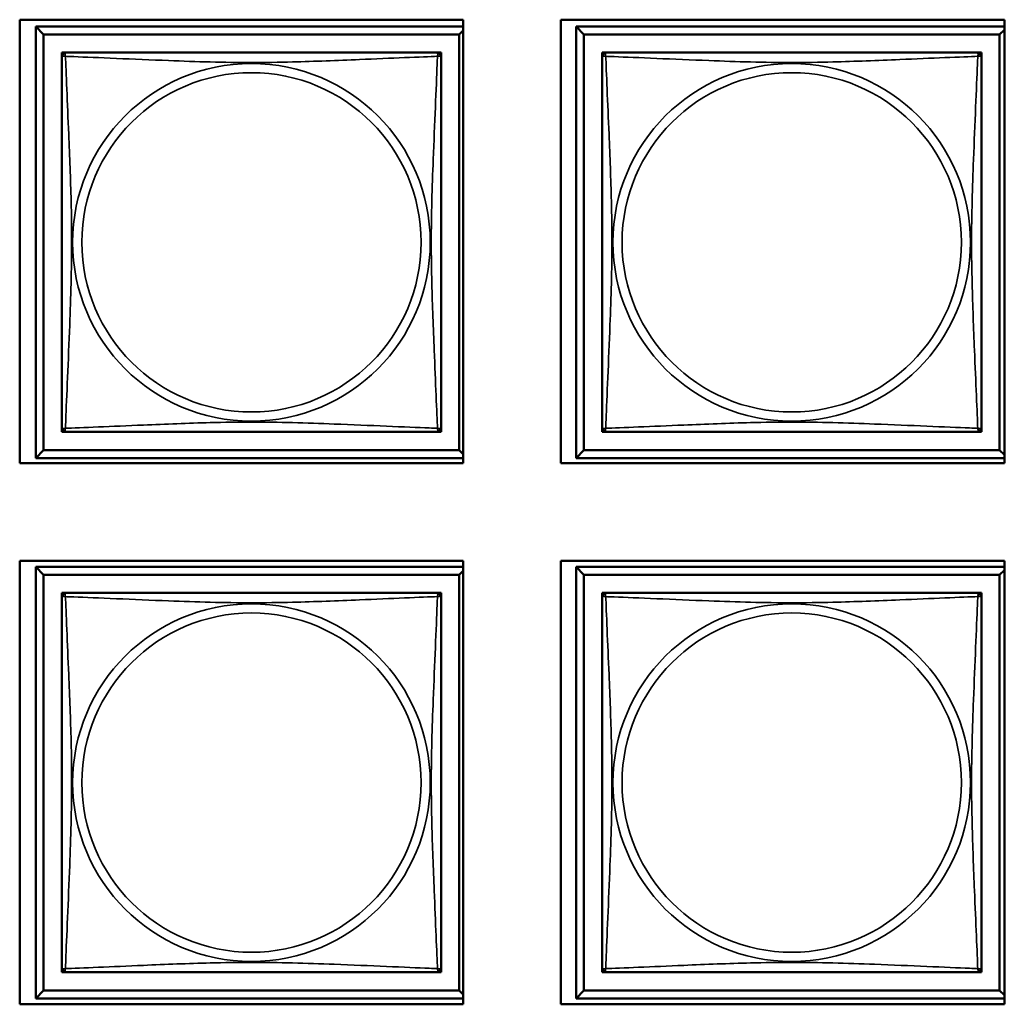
# Model space of a CAD drawing. Header units: inches. Extents: x 1.9 to 64.4, y 1.6 to 69.2.
# Tile 267 of 328: x 45.8 to 47.1, y 49.4 to 50.7. Entities that reach past the tile are written whole.
import ezdxf

# ---------------------------------------------------------------- set-up
doc = ezdxf.new("R2010")
doc.units = ezdxf.units.IN
doc.header["$MEASUREMENT"] = 0
doc.layers.add('Visible (ANSI)', color=7, linetype='Continuous', lineweight=50)
doc.layers.add('Visible Narrow (ANSI)', color=7, linetype='Continuous', lineweight=35)

msp = doc.modelspace()

# ---------------------------------------------------------------- linework, layer by layer
at = {"layer": 'Visible (ANSI)'}
for p, q in [((45.8371, 50.1057), (45.8371, 50.6581)), ((45.8371, 50.6581), (46.3896, 50.6581)), ((46.3896, 50.6581), (46.3896, 50.1057)), ((46.5111, 50.1057), (46.5111, 50.6581)), ((46.5111, 50.6581), (47.0636, 50.6581)), ((47.0636, 50.6581), (47.0636, 50.1057)), ((45.8571, 50.6495), (46.3896, 50.6495)), ((45.8669, 50.6397), (45.8571, 50.6495)), ((45.8571, 50.1121), (45.8571, 50.6495)), ((45.8669, 50.6397), (46.3847, 50.6397)), ((45.8669, 50.122), (45.8669, 50.6397)), ((46.3896, 50.6446), (46.3847, 50.6397)), ((46.3847, 50.6397), (46.3847, 50.122)), ((46.5301, 50.6495), (47.0636, 50.6495)), ((46.5399, 50.6397), (46.5301, 50.6495)), ((46.5301, 50.1121), (46.5301, 50.6495)), ((46.5399, 50.6397), (47.0577, 50.6397)), ((46.5399, 50.122), (46.5399, 50.6397)), ((47.0636, 50.6456), (47.0577, 50.6397)), ((47.0577, 50.6397), (47.0577, 50.122)), ((45.8896, 50.6113), (45.8896, 50.6171)), ((45.8896, 50.6171), (45.8954, 50.6171)), ((46.3562, 50.6171), (46.362, 50.6171)), ((46.362, 50.6171), (46.362, 50.6112)), ((46.5626, 50.6113), (46.5626, 50.6171)), ((46.5626, 50.6171), (46.5684, 50.6171)), ((47.0292, 50.6171), (47.035, 50.6171)), ((47.035, 50.6171), (47.035, 50.6112)), ((45.8896, 50.1446), (45.8896, 50.1504)), ((46.362, 50.1505), (46.362, 50.1446)), ((46.5626, 50.1446), (46.5626, 50.1504)), ((47.035, 50.1505), (47.035, 50.1446)), ((45.8955, 50.1446), (45.8896, 50.1446)), ((46.362, 50.1446), (46.3561, 50.1446)), ((46.5685, 50.1446), (46.5626, 50.1446)), ((47.035, 50.1446), (47.0291, 50.1446)), ((45.8669, 50.122), (45.8571, 50.1121)), ((46.3847, 50.122), (45.8669, 50.122)), ((46.3847, 50.122), (46.3896, 50.1171)), ((46.5399, 50.122), (46.5301, 50.1121)), ((47.0577, 50.122), (46.5399, 50.122)), ((47.0577, 50.122), (47.0636, 50.1161)), ((46.3896, 50.1057), (45.8371, 50.1057)), ((46.3896, 50.1121), (45.8571, 50.1121)), ((47.0636, 50.1057), (46.5111, 50.1057)), ((47.0636, 50.1121), (46.5301, 50.1121)), ((45.8371, 49.4317), (45.8371, 49.9841)), ((45.8371, 49.9841), (46.3896, 49.9841)), ((46.3896, 49.9841), (46.3896, 49.4317)), ((46.5111, 49.4317), (46.5111, 49.9841)), ((46.5111, 49.9841), (47.0636, 49.9841)), ((47.0636, 49.9841), (47.0636, 49.4317)), ((45.8571, 49.9765), (46.3896, 49.9765)), ((45.8669, 49.9667), (45.8571, 49.9765)), ((45.8571, 49.4391), (45.8571, 49.9765)), ((45.8669, 49.9667), (46.3847, 49.9667)), ((45.8669, 49.449), (45.8669, 49.9667)), ((46.3896, 49.9716), (46.3847, 49.9667)), ((46.3847, 49.9667), (46.3847, 49.449)), ((46.5301, 49.9765), (47.0636, 49.9765)), ((46.5399, 49.9667), (46.5301, 49.9765)), ((46.5301, 49.4391), (46.5301, 49.9765)), ((46.5399, 49.9667), (47.0577, 49.9667)), ((46.5399, 49.449), (46.5399, 49.9667)), ((47.0636, 49.9726), (47.0577, 49.9667)), ((47.0577, 49.9667), (47.0577, 49.449)), ((45.8896, 49.9383), (45.8896, 49.9441)), ((45.8896, 49.9441), (45.8954, 49.9441)), ((46.3562, 49.9441), (46.362, 49.9441)), ((46.362, 49.9441), (46.362, 49.9382)), ((46.5626, 49.9383), (46.5626, 49.9441)), ((46.5626, 49.9441), (46.5684, 49.9441)), ((47.0292, 49.9441), (47.035, 49.9441)), ((47.035, 49.9441), (47.035, 49.9382)), ((45.8896, 49.4716), (45.8896, 49.4774)), ((46.362, 49.4775), (46.362, 49.4716)), ((46.5626, 49.4716), (46.5626, 49.4774)), ((47.035, 49.4775), (47.035, 49.4716)), ((45.8955, 49.4716), (45.8896, 49.4716)), ((46.362, 49.4716), (46.3561, 49.4716)), ((46.5685, 49.4716), (46.5626, 49.4716)), ((47.035, 49.4716), (47.0291, 49.4716)), ((45.8669, 49.449), (45.8571, 49.4391)), ((46.3896, 49.4391), (45.8571, 49.4391)), ((46.3847, 49.449), (45.8669, 49.449)), ((46.3847, 49.449), (46.3896, 49.4441)), ((46.5399, 49.449), (46.5301, 49.4391)), ((47.0636, 49.4391), (46.5301, 49.4391)), ((47.0577, 49.449), (46.5399, 49.449)), ((47.0577, 49.449), (47.0636, 49.4431)), ((46.3896, 49.4317), (45.8371, 49.4317)), ((47.0636, 49.4317), (46.5111, 49.4317))]:
    msp.add_line(p, q, dxfattribs=at)
for centre, start, end in [((45.8955, 50.6112), 90, 180), ((46.3561, 50.6112), 0, 90), ((46.5685, 50.6112), 90, 180), ((47.0291, 50.6112), 0, 90), ((45.8955, 50.1505), 180, 270), ((46.3561, 50.1505), 270, 360), ((46.5685, 50.1505), 180, 270), ((47.0291, 50.1505), 270, 360), ((45.8955, 49.9382), 90, 180), ((46.3561, 49.9382), 0, 90), ((46.5685, 49.9382), 90, 180), ((47.0291, 49.9382), 0, 90), ((45.8955, 49.4775), 180, 270), ((46.3561, 49.4775), 270, 360), ((46.5685, 49.4775), 180, 270), ((47.0291, 49.4775), 270, 360)]:
    msp.add_arc(centre, 0.00591, start, end, dxfattribs=at)
for points in [[(46.3561, 50.6171), (46.3555, 50.6171), (46.3528, 50.6171), (46.3484, 50.6171), (46.3403, 50.6171), (46.3264, 50.6171), (46.3102, 50.6171), (46.2941, 50.6171), (46.2759, 50.6171), (46.2573, 50.6171), (46.2309, 50.6171), (46.2036, 50.6171), (46.1766, 50.6171), (46.1596, 50.6171), (46.1427, 50.6171), (46.1258, 50.6171), (46.092, 50.6171), (46.0581, 50.6171), (46.0244, 50.6171), (45.9824, 50.6171), (45.9385, 50.6171), (45.9129, 50.6171), (45.9028, 50.6171), (45.8964, 50.6171), (45.8955, 50.6171)], [(47.0291, 50.6171), (47.0285, 50.6171), (47.0258, 50.6171), (47.0214, 50.6171), (47.0133, 50.6171), (46.9994, 50.6171), (46.9832, 50.6171), (46.9671, 50.6171), (46.9489, 50.6171), (46.9303, 50.6171), (46.9039, 50.6171), (46.8766, 50.6171), (46.8496, 50.6171), (46.8326, 50.6171), (46.8157, 50.6171), (46.7988, 50.6171), (46.765, 50.6171), (46.7311, 50.6171), (46.6974, 50.6171), (46.6554, 50.6171), (46.6115, 50.6171), (46.5859, 50.6171), (46.5758, 50.6171), (46.5694, 50.6171), (46.5685, 50.6171)], [(45.8896, 50.6112), (45.8896, 50.6106), (45.8896, 50.6079), (45.8896, 50.6035), (45.8896, 50.5953), (45.8896, 50.5814), (45.8896, 50.5653), (45.8896, 50.5492), (45.8896, 50.5309), (45.8896, 50.5123), (45.8896, 50.486), (45.8896, 50.4587), (45.8896, 50.4316), (45.8896, 50.4147), (45.8896, 50.3978), (45.8896, 50.3808), (45.8896, 50.347), (45.8896, 50.3131), (45.8896, 50.2794), (45.8896, 50.2374), (45.8896, 50.1935), (45.8896, 50.168), (45.8896, 50.1579), (45.8896, 50.1515), (45.8896, 50.1505)], [(46.362, 50.1505), (46.362, 50.1511), (46.362, 50.1538), (46.362, 50.1582), (46.362, 50.1664), (46.362, 50.1803), (46.362, 50.1964), (46.362, 50.2125), (46.362, 50.2307), (46.362, 50.2494), (46.362, 50.2757), (46.362, 50.303), (46.362, 50.3301), (46.362, 50.347), (46.362, 50.3639), (46.362, 50.3808), (46.362, 50.4147), (46.362, 50.4485), (46.362, 50.4823), (46.362, 50.5243), (46.362, 50.5682), (46.362, 50.5937), (46.362, 50.6038), (46.362, 50.6102), (46.362, 50.6112)], [(46.5626, 50.6112), (46.5626, 50.6106), (46.5626, 50.6079), (46.5626, 50.6035), (46.5626, 50.5953), (46.5626, 50.5814), (46.5626, 50.5653), (46.5626, 50.5492), (46.5626, 50.5309), (46.5626, 50.5123), (46.5626, 50.486), (46.5626, 50.4587), (46.5626, 50.4316), (46.5626, 50.4147), (46.5626, 50.3978), (46.5626, 50.3808), (46.5626, 50.347), (46.5626, 50.3131), (46.5626, 50.2794), (46.5626, 50.2374), (46.5626, 50.1935), (46.5626, 50.168), (46.5626, 50.1579), (46.5626, 50.1515), (46.5626, 50.1505)], [(47.035, 50.1505), (47.035, 50.1511), (47.035, 50.1538), (47.035, 50.1582), (47.035, 50.1664), (47.035, 50.1803), (47.035, 50.1964), (47.035, 50.2125), (47.035, 50.2307), (47.035, 50.2494), (47.035, 50.2757), (47.035, 50.303), (47.035, 50.3301), (47.035, 50.347), (47.035, 50.3639), (47.035, 50.3808), (47.035, 50.4147), (47.035, 50.4485), (47.035, 50.4823), (47.035, 50.5243), (47.035, 50.5682), (47.035, 50.5937), (47.035, 50.6038), (47.035, 50.6102), (47.035, 50.6112)], [(45.8955, 50.1446), (45.8961, 50.1446), (45.8988, 50.1446), (45.9032, 50.1446), (45.9113, 50.1446), (45.9252, 50.1446), (45.9414, 50.1446), (45.9575, 50.1446), (45.9757, 50.1446), (45.9943, 50.1446), (46.0207, 50.1446), (46.048, 50.1446), (46.075, 50.1446), (46.092, 50.1446), (46.1089, 50.1446), (46.1258, 50.1446), (46.1596, 50.1446), (46.1935, 50.1446), (46.2272, 50.1446), (46.2692, 50.1446), (46.3131, 50.1446), (46.3387, 50.1446), (46.3488, 50.1446), (46.3552, 50.1446), (46.3561, 50.1446)], [(46.5685, 50.1446), (46.5691, 50.1446), (46.5718, 50.1446), (46.5762, 50.1446), (46.5843, 50.1446), (46.5982, 50.1446), (46.6144, 50.1446), (46.6305, 50.1446), (46.6487, 50.1446), (46.6673, 50.1446), (46.6937, 50.1446), (46.721, 50.1446), (46.748, 50.1446), (46.765, 50.1446), (46.7819, 50.1446), (46.7988, 50.1446), (46.8326, 50.1446), (46.8665, 50.1446), (46.9002, 50.1446), (46.9422, 50.1446), (46.9861, 50.1446), (47.0117, 50.1446), (47.0218, 50.1446), (47.0282, 50.1446), (47.0291, 50.1446)], [(46.3561, 49.9441), (46.3555, 49.9441), (46.3528, 49.9441), (46.3484, 49.9441), (46.3403, 49.9441), (46.3264, 49.9441), (46.3102, 49.9441), (46.2941, 49.9441), (46.2759, 49.9441), (46.2573, 49.9441), (46.2309, 49.9441), (46.2036, 49.9441), (46.1766, 49.9441), (46.1596, 49.9441), (46.1427, 49.9441), (46.1258, 49.9441), (46.092, 49.9441), (46.0581, 49.9441), (46.0244, 49.9441), (45.9824, 49.9441), (45.9385, 49.9441), (45.9129, 49.9441), (45.9028, 49.9441), (45.8964, 49.9441), (45.8955, 49.9441)], [(47.0291, 49.9441), (47.0285, 49.9441), (47.0258, 49.9441), (47.0214, 49.9441), (47.0133, 49.9441), (46.9994, 49.9441), (46.9832, 49.9441), (46.9671, 49.9441), (46.9489, 49.9441), (46.9303, 49.9441), (46.9039, 49.9441), (46.8766, 49.9441), (46.8496, 49.9441), (46.8326, 49.9441), (46.8157, 49.9441), (46.7988, 49.9441), (46.765, 49.9441), (46.7311, 49.9441), (46.6974, 49.9441), (46.6554, 49.9441), (46.6115, 49.9441), (46.5859, 49.9441), (46.5758, 49.9441), (46.5694, 49.9441), (46.5685, 49.9441)], [(45.8896, 49.9382), (45.8896, 49.9376), (45.8896, 49.9349), (45.8896, 49.9305), (45.8896, 49.9223), (45.8896, 49.9084), (45.8896, 49.8923), (45.8896, 49.8762), (45.8896, 49.8579), (45.8896, 49.8393), (45.8896, 49.813), (45.8896, 49.7857), (45.8896, 49.7586), (45.8896, 49.7417), (45.8896, 49.7248), (45.8896, 49.7078), (45.8896, 49.674), (45.8896, 49.6401), (45.8896, 49.6064), (45.8896, 49.5644), (45.8896, 49.5205), (45.8896, 49.495), (45.8896, 49.4849), (45.8896, 49.4785), (45.8896, 49.4775)], [(46.362, 49.4775), (46.362, 49.4781), (46.362, 49.4808), (46.362, 49.4852), (46.362, 49.4934), (46.362, 49.5073), (46.362, 49.5234), (46.362, 49.5395), (46.362, 49.5577), (46.362, 49.5764), (46.362, 49.6027), (46.362, 49.63), (46.362, 49.6571), (46.362, 49.674), (46.362, 49.6909), (46.362, 49.7078), (46.362, 49.7417), (46.362, 49.7755), (46.362, 49.8093), (46.362, 49.8513), (46.362, 49.8952), (46.362, 49.9207), (46.362, 49.9308), (46.362, 49.9372), (46.362, 49.9382)], [(46.5626, 49.9382), (46.5626, 49.9376), (46.5626, 49.9349), (46.5626, 49.9305), (46.5626, 49.9223), (46.5626, 49.9084), (46.5626, 49.8923), (46.5626, 49.8762), (46.5626, 49.8579), (46.5626, 49.8393), (46.5626, 49.813), (46.5626, 49.7857), (46.5626, 49.7586), (46.5626, 49.7417), (46.5626, 49.7248), (46.5626, 49.7078), (46.5626, 49.674), (46.5626, 49.6401), (46.5626, 49.6064), (46.5626, 49.5644), (46.5626, 49.5205), (46.5626, 49.495), (46.5626, 49.4849), (46.5626, 49.4785), (46.5626, 49.4775)], [(47.035, 49.4775), (47.035, 49.4781), (47.035, 49.4808), (47.035, 49.4852), (47.035, 49.4934), (47.035, 49.5073), (47.035, 49.5234), (47.035, 49.5395), (47.035, 49.5577), (47.035, 49.5764), (47.035, 49.6027), (47.035, 49.63), (47.035, 49.6571), (47.035, 49.674), (47.035, 49.6909), (47.035, 49.7078), (47.035, 49.7417), (47.035, 49.7755), (47.035, 49.8093), (47.035, 49.8513), (47.035, 49.8952), (47.035, 49.9207), (47.035, 49.9308), (47.035, 49.9372), (47.035, 49.9382)], [(45.8955, 49.4716), (45.8961, 49.4716), (45.8988, 49.4716), (45.9032, 49.4716), (45.9113, 49.4716), (45.9252, 49.4716), (45.9414, 49.4716), (45.9575, 49.4716), (45.9757, 49.4716), (45.9943, 49.4716), (46.0207, 49.4716), (46.048, 49.4716), (46.075, 49.4716), (46.092, 49.4716), (46.1089, 49.4716), (46.1258, 49.4716), (46.1596, 49.4716), (46.1935, 49.4716), (46.2272, 49.4716), (46.2692, 49.4716), (46.3131, 49.4716), (46.3387, 49.4716), (46.3488, 49.4716), (46.3552, 49.4716), (46.3561, 49.4716)], [(46.5685, 49.4716), (46.5691, 49.4716), (46.5718, 49.4716), (46.5762, 49.4716), (46.5843, 49.4716), (46.5982, 49.4716), (46.6144, 49.4716), (46.6305, 49.4716), (46.6487, 49.4716), (46.6673, 49.4716), (46.6937, 49.4716), (46.721, 49.4716), (46.748, 49.4716), (46.765, 49.4716), (46.7819, 49.4716), (46.7988, 49.4716), (46.8326, 49.4716), (46.8665, 49.4716), (46.9002, 49.4716), (46.9422, 49.4716), (46.9861, 49.4716), (47.0117, 49.4716), (47.0218, 49.4716), (47.0282, 49.4716), (47.0291, 49.4716)]]:
    msp.add_open_spline(points, degree=3, knots=[0.325731, 0.325731, 0.325731, 0.325731, 0.404774, 0.404774, 0.404774, 0.550532, 0.550532, 0.550532, 0.69629, 0.69629, 0.69629, 0.902598, 0.902598, 0.902598, 1.03154, 1.03154, 1.03154, 1.289425, 1.289425, 1.289425, 1.610774, 1.610774, 1.610774, 1.73735, 1.73735, 1.73735, 1.73735], dxfattribs=at)
at = {"layer": 'Visible Narrow (ANSI)'}
for centre, radius in [((46.1258, 50.3808), 0.2227), ((46.7988, 50.3808), 0.2227), ((46.1258, 50.3808), 0.2113), ((46.7988, 50.3808), 0.2113), ((46.1258, 49.7078), 0.2227), ((46.7988, 49.7078), 0.2227), ((46.1258, 49.7078), 0.2113), ((46.7988, 49.7078), 0.2113)]:
    msp.add_circle(centre, radius, dxfattribs=at)
for points, knots in [([(45.8941, 50.6125), (45.8939, 50.6133), (45.8938, 50.6139), (45.8937, 50.6151), (45.8938, 50.6155), (45.894, 50.6161), (45.8941, 50.6163), (45.8942, 50.6165), (45.8943, 50.6166), (45.8944, 50.6168), (45.8945, 50.6168), (45.8948, 50.617), (45.895, 50.617), (45.8953, 50.6171), (45.8954, 50.6171), (45.8955, 50.6171)], [-0.00026741, -0.00026741, -0.00026741, -0.00026741, 0.01456352, 0.01456352, 0.03151317, 0.03151317, 0.04210669, 0.04210669, 0.04740346, 0.04740346, 0.05587828, 0.05587828, 0.06943799, 0.06943799, 0.0844808, 0.0844808, 0.0844808, 0.0844808]), ([(46.3561, 50.6171), (46.3562, 50.6171), (46.3563, 50.6171), (46.3566, 50.617), (46.3568, 50.617), (46.3571, 50.6168), (46.3572, 50.6168), (46.3573, 50.6166), (46.3574, 50.6165), (46.3576, 50.6163), (46.3576, 50.6161), (46.3578, 50.6155), (46.3579, 50.6151), (46.3578, 50.6139), (46.3577, 50.6133), (46.3575, 50.6125)], [-0.0844808, -0.0844808, -0.0844808, -0.0844808, -0.06943799, -0.06943799, -0.05587828, -0.05587828, -0.04740346, -0.04740346, -0.04210669, -0.04210669, -0.03151317, -0.03151317, -0.01456352, -0.01456352, 0.00026741, 0.00026741, 0.00026741, 0.00026741]), ([(46.5671, 50.6125), (46.5669, 50.6133), (46.5668, 50.6139), (46.5667, 50.6151), (46.5668, 50.6155), (46.567, 50.6161), (46.5671, 50.6163), (46.5672, 50.6165), (46.5673, 50.6166), (46.5674, 50.6168), (46.5675, 50.6168), (46.5678, 50.617), (46.568, 50.617), (46.5683, 50.6171), (46.5684, 50.6171), (46.5685, 50.6171)], [-0.00026741, -0.00026741, -0.00026741, -0.00026741, 0.01456352, 0.01456352, 0.03151317, 0.03151317, 0.04210669, 0.04210669, 0.04740346, 0.04740346, 0.05587828, 0.05587828, 0.06943799, 0.06943799, 0.0844808, 0.0844808, 0.0844808, 0.0844808]), ([(47.0291, 50.6171), (47.0292, 50.6171), (47.0293, 50.6171), (47.0296, 50.617), (47.0298, 50.617), (47.0301, 50.6168), (47.0302, 50.6168), (47.0303, 50.6166), (47.0304, 50.6165), (47.0306, 50.6163), (47.0306, 50.6161), (47.0308, 50.6155), (47.0309, 50.6151), (47.0308, 50.6139), (47.0307, 50.6133), (47.0305, 50.6125)], [-0.0844808, -0.0844808, -0.0844808, -0.0844808, -0.06943799, -0.06943799, -0.05587828, -0.05587828, -0.04740346, -0.04740346, -0.04210669, -0.04210669, -0.03151317, -0.03151317, -0.01456352, -0.01456352, 0.00026741, 0.00026741, 0.00026741, 0.00026741]), ([(45.8896, 50.6112), (45.8896, 50.6112), (45.8896, 50.6114), (45.8896, 50.6117), (45.8897, 50.6119), (45.8898, 50.6121), (45.8899, 50.6122), (45.89, 50.6124), (45.8901, 50.6124), (45.8903, 50.6126), (45.8905, 50.6127), (45.8911, 50.6129), (45.8916, 50.6129), (45.8927, 50.6128), (45.8934, 50.6127), (45.8941, 50.6125)], [-0.0844808, -0.0844808, -0.0844808, -0.0844808, -0.06943799, -0.06943799, -0.05587828, -0.05587828, -0.04740346, -0.04740346, -0.04210669, -0.04210669, -0.03151317, -0.03151317, -0.01456352, -0.01456352, 0.00026741, 0.00026741, 0.00026741, 0.00026741]), ([(45.8941, 50.1492), (45.8942, 50.152), (45.8944, 50.1555), (45.8945, 50.1595), (45.8956, 50.1871), (45.8977, 50.2341), (45.8994, 50.2777), (45.9008, 50.3126), (45.9018, 50.3468), (45.9018, 50.3808), (45.9018, 50.3979), (45.9016, 50.4149), (45.9012, 50.4321), (45.9005, 50.4596), (45.8993, 50.4877), (45.8982, 50.5154), (45.8973, 50.5349), (45.8965, 50.5543), (45.8958, 50.5716), (45.8951, 50.5888), (45.8945, 50.6037), (45.8941, 50.6125)], [-1.657319, -1.657319, -1.657319, -1.657319, -1.610774, -1.610774, -1.610774, -1.289425, -1.289425, -1.289425, -1.03154, -1.03154, -1.03154, -0.902598, -0.902598, -0.902598, -0.69629, -0.69629, -0.69629, -0.550532, -0.550532, -0.550532, -0.405761, -0.405761, -0.405761, -0.405761]), ([(45.8941, 50.6125), (45.897, 50.6124), (45.9004, 50.6123), (45.9044, 50.6121), (45.9321, 50.611), (45.9791, 50.6089), (46.0226, 50.6072), (46.0575, 50.6058), (46.0917, 50.6048), (46.1258, 50.6048), (46.1428, 50.6048), (46.1599, 50.6051), (46.1771, 50.6055), (46.2046, 50.6062), (46.2327, 50.6073), (46.2604, 50.6085), (46.2799, 50.6093), (46.2993, 50.6102), (46.3165, 50.6109), (46.3337, 50.6116), (46.3487, 50.6122), (46.3575, 50.6125)], [-1.657319, -1.657319, -1.657319, -1.657319, -1.610774, -1.610774, -1.610774, -1.289425, -1.289425, -1.289425, -1.03154, -1.03154, -1.03154, -0.902598, -0.902598, -0.902598, -0.69629, -0.69629, -0.69629, -0.550532, -0.550532, -0.550532, -0.405761, -0.405761, -0.405761, -0.405761]), ([(46.3575, 50.6125), (46.3574, 50.6097), (46.3572, 50.6062), (46.3571, 50.6022), (46.356, 50.5746), (46.3539, 50.5276), (46.3522, 50.484), (46.3508, 50.4491), (46.3498, 50.4149), (46.3498, 50.3808), (46.3498, 50.3638), (46.35, 50.3468), (46.3505, 50.3296), (46.3511, 50.3021), (46.3523, 50.274), (46.3534, 50.2463), (46.3543, 50.2267), (46.3551, 50.2074), (46.3558, 50.1901), (46.3566, 50.1729), (46.3571, 50.158), (46.3575, 50.1492)], [-1.657319, -1.657319, -1.657319, -1.657319, -1.610774, -1.610774, -1.610774, -1.289425, -1.289425, -1.289425, -1.03154, -1.03154, -1.03154, -0.902598, -0.902598, -0.902598, -0.69629, -0.69629, -0.69629, -0.550532, -0.550532, -0.550532, -0.405761, -0.405761, -0.405761, -0.405761]), ([(46.3575, 50.6125), (46.3582, 50.6127), (46.3589, 50.6128), (46.36, 50.6129), (46.3605, 50.6129), (46.3611, 50.6127), (46.3613, 50.6126), (46.3615, 50.6124), (46.3616, 50.6124), (46.3617, 50.6122), (46.3618, 50.6121), (46.3619, 50.6119), (46.362, 50.6117), (46.362, 50.6114), (46.362, 50.6112), (46.362, 50.6112)], [-0.00026741, -0.00026741, -0.00026741, -0.00026741, 0.01456352, 0.01456352, 0.03151317, 0.03151317, 0.04210669, 0.04210669, 0.04740346, 0.04740346, 0.05587828, 0.05587828, 0.06943799, 0.06943799, 0.0844808, 0.0844808, 0.0844808, 0.0844808]), ([(46.5626, 50.6112), (46.5626, 50.6112), (46.5626, 50.6114), (46.5626, 50.6117), (46.5627, 50.6119), (46.5628, 50.6121), (46.5629, 50.6122), (46.563, 50.6124), (46.5631, 50.6124), (46.5633, 50.6126), (46.5635, 50.6127), (46.5641, 50.6129), (46.5646, 50.6129), (46.5657, 50.6128), (46.5664, 50.6127), (46.5671, 50.6125)], [-0.0844808, -0.0844808, -0.0844808, -0.0844808, -0.06943799, -0.06943799, -0.05587828, -0.05587828, -0.04740346, -0.04740346, -0.04210669, -0.04210669, -0.03151317, -0.03151317, -0.01456352, -0.01456352, 0.00026741, 0.00026741, 0.00026741, 0.00026741]), ([(46.5671, 50.1492), (46.5672, 50.152), (46.5674, 50.1555), (46.5675, 50.1595), (46.5686, 50.1871), (46.5707, 50.2341), (46.5724, 50.2777), (46.5738, 50.3126), (46.5748, 50.3468), (46.5748, 50.3808), (46.5748, 50.3979), (46.5746, 50.4149), (46.5742, 50.4321), (46.5735, 50.4596), (46.5723, 50.4877), (46.5712, 50.5154), (46.5703, 50.5349), (46.5695, 50.5543), (46.5688, 50.5716), (46.5681, 50.5888), (46.5675, 50.6037), (46.5671, 50.6125)], [-1.657319, -1.657319, -1.657319, -1.657319, -1.610774, -1.610774, -1.610774, -1.289425, -1.289425, -1.289425, -1.03154, -1.03154, -1.03154, -0.902598, -0.902598, -0.902598, -0.69629, -0.69629, -0.69629, -0.550532, -0.550532, -0.550532, -0.405761, -0.405761, -0.405761, -0.405761]), ([(46.5671, 50.6125), (46.57, 50.6124), (46.5734, 50.6123), (46.5774, 50.6121), (46.6051, 50.611), (46.6521, 50.6089), (46.6956, 50.6072), (46.7305, 50.6058), (46.7647, 50.6048), (46.7988, 50.6048), (46.8158, 50.6048), (46.8329, 50.6051), (46.8501, 50.6055), (46.8776, 50.6062), (46.9057, 50.6073), (46.9334, 50.6085), (46.9529, 50.6093), (46.9723, 50.6102), (46.9895, 50.6109), (47.0067, 50.6116), (47.0217, 50.6122), (47.0305, 50.6125)], [-1.657319, -1.657319, -1.657319, -1.657319, -1.610774, -1.610774, -1.610774, -1.289425, -1.289425, -1.289425, -1.03154, -1.03154, -1.03154, -0.902598, -0.902598, -0.902598, -0.69629, -0.69629, -0.69629, -0.550532, -0.550532, -0.550532, -0.405761, -0.405761, -0.405761, -0.405761]), ([(47.0305, 50.6125), (47.0304, 50.6097), (47.0302, 50.6062), (47.0301, 50.6022), (47.029, 50.5746), (47.0269, 50.5276), (47.0252, 50.484), (47.0238, 50.4491), (47.0228, 50.4149), (47.0228, 50.3808), (47.0228, 50.3638), (47.023, 50.3468), (47.0235, 50.3296), (47.0241, 50.3021), (47.0253, 50.274), (47.0264, 50.2463), (47.0273, 50.2267), (47.0281, 50.2074), (47.0288, 50.1901), (47.0296, 50.1729), (47.0301, 50.158), (47.0305, 50.1492)], [-1.657319, -1.657319, -1.657319, -1.657319, -1.610774, -1.610774, -1.610774, -1.289425, -1.289425, -1.289425, -1.03154, -1.03154, -1.03154, -0.902598, -0.902598, -0.902598, -0.69629, -0.69629, -0.69629, -0.550532, -0.550532, -0.550532, -0.405761, -0.405761, -0.405761, -0.405761]), ([(47.0305, 50.6125), (47.0312, 50.6127), (47.0319, 50.6128), (47.033, 50.6129), (47.0335, 50.6129), (47.0341, 50.6127), (47.0343, 50.6126), (47.0345, 50.6124), (47.0346, 50.6124), (47.0347, 50.6122), (47.0348, 50.6121), (47.0349, 50.6119), (47.035, 50.6117), (47.035, 50.6114), (47.035, 50.6112), (47.035, 50.6112)], [-0.00026741, -0.00026741, -0.00026741, -0.00026741, 0.01456352, 0.01456352, 0.03151317, 0.03151317, 0.04210669, 0.04210669, 0.04740346, 0.04740346, 0.05587828, 0.05587828, 0.06943799, 0.06943799, 0.0844808, 0.0844808, 0.0844808, 0.0844808]), ([(45.8941, 50.1492), (45.8934, 50.149), (45.8927, 50.1489), (45.8916, 50.1488), (45.8911, 50.1488), (45.8905, 50.149), (45.8903, 50.1491), (45.8901, 50.1493), (45.89, 50.1493), (45.8899, 50.1495), (45.8898, 50.1496), (45.8897, 50.1498), (45.8896, 50.15), (45.8896, 50.1503), (45.8896, 50.1504), (45.8896, 50.1505)], [-0.00026741, -0.00026741, -0.00026741, -0.00026741, 0.01456352, 0.01456352, 0.03151317, 0.03151317, 0.04210669, 0.04210669, 0.04740346, 0.04740346, 0.05587828, 0.05587828, 0.06943799, 0.06943799, 0.0844808, 0.0844808, 0.0844808, 0.0844808]), ([(45.8955, 50.1446), (45.8954, 50.1446), (45.8953, 50.1446), (45.895, 50.1447), (45.8948, 50.1447), (45.8945, 50.1449), (45.8944, 50.1449), (45.8943, 50.1451), (45.8942, 50.1452), (45.8941, 50.1454), (45.894, 50.1456), (45.8938, 50.1461), (45.8937, 50.1466), (45.8938, 50.1478), (45.8939, 50.1484), (45.8941, 50.1492)], [-0.0844808, -0.0844808, -0.0844808, -0.0844808, -0.06943799, -0.06943799, -0.05587828, -0.05587828, -0.04740346, -0.04740346, -0.04210669, -0.04210669, -0.03151317, -0.03151317, -0.01456352, -0.01456352, 0.00026741, 0.00026741, 0.00026741, 0.00026741]), ([(46.3575, 50.1492), (46.3546, 50.1493), (46.3512, 50.1494), (46.3472, 50.1496), (46.3195, 50.1507), (46.2725, 50.1528), (46.229, 50.1545), (46.1941, 50.1559), (46.1599, 50.1569), (46.1258, 50.1569), (46.1088, 50.1569), (46.0917, 50.1566), (46.0745, 50.1562), (46.0471, 50.1555), (46.0189, 50.1544), (45.9913, 50.1532), (45.9717, 50.1524), (45.9524, 50.1515), (45.9351, 50.1508), (45.9179, 50.1501), (45.9029, 50.1495), (45.8941, 50.1492)], [-1.657319, -1.657319, -1.657319, -1.657319, -1.610774, -1.610774, -1.610774, -1.289425, -1.289425, -1.289425, -1.03154, -1.03154, -1.03154, -0.902598, -0.902598, -0.902598, -0.69629, -0.69629, -0.69629, -0.550532, -0.550532, -0.550532, -0.405761, -0.405761, -0.405761, -0.405761]), ([(46.3575, 50.1492), (46.3577, 50.1484), (46.3578, 50.1478), (46.3579, 50.1466), (46.3578, 50.1461), (46.3576, 50.1456), (46.3576, 50.1454), (46.3574, 50.1452), (46.3573, 50.1451), (46.3572, 50.1449), (46.3571, 50.1449), (46.3568, 50.1447), (46.3566, 50.1447), (46.3563, 50.1446), (46.3562, 50.1446), (46.3561, 50.1446)], [-0.00026741, -0.00026741, -0.00026741, -0.00026741, 0.01456352, 0.01456352, 0.03151317, 0.03151317, 0.04210669, 0.04210669, 0.04740346, 0.04740346, 0.05587828, 0.05587828, 0.06943799, 0.06943799, 0.0844808, 0.0844808, 0.0844808, 0.0844808]), ([(46.362, 50.1505), (46.362, 50.1504), (46.362, 50.1503), (46.362, 50.15), (46.3619, 50.1498), (46.3618, 50.1496), (46.3617, 50.1495), (46.3616, 50.1493), (46.3615, 50.1493), (46.3613, 50.1491), (46.3611, 50.149), (46.3605, 50.1488), (46.36, 50.1488), (46.3589, 50.1489), (46.3582, 50.149), (46.3575, 50.1492)], [-0.0844808, -0.0844808, -0.0844808, -0.0844808, -0.06943799, -0.06943799, -0.05587828, -0.05587828, -0.04740346, -0.04740346, -0.04210669, -0.04210669, -0.03151317, -0.03151317, -0.01456352, -0.01456352, 0.00026741, 0.00026741, 0.00026741, 0.00026741]), ([(46.5671, 50.1492), (46.5664, 50.149), (46.5657, 50.1489), (46.5646, 50.1488), (46.5641, 50.1488), (46.5635, 50.149), (46.5633, 50.1491), (46.5631, 50.1493), (46.563, 50.1493), (46.5629, 50.1495), (46.5628, 50.1496), (46.5627, 50.1498), (46.5626, 50.15), (46.5626, 50.1503), (46.5626, 50.1504), (46.5626, 50.1505)], [-0.00026741, -0.00026741, -0.00026741, -0.00026741, 0.01456352, 0.01456352, 0.03151317, 0.03151317, 0.04210669, 0.04210669, 0.04740346, 0.04740346, 0.05587828, 0.05587828, 0.06943799, 0.06943799, 0.0844808, 0.0844808, 0.0844808, 0.0844808]), ([(46.5685, 50.1446), (46.5684, 50.1446), (46.5683, 50.1446), (46.568, 50.1447), (46.5678, 50.1447), (46.5675, 50.1449), (46.5674, 50.1449), (46.5673, 50.1451), (46.5672, 50.1452), (46.5671, 50.1454), (46.567, 50.1456), (46.5668, 50.1461), (46.5667, 50.1466), (46.5668, 50.1478), (46.5669, 50.1484), (46.5671, 50.1492)], [-0.0844808, -0.0844808, -0.0844808, -0.0844808, -0.06943799, -0.06943799, -0.05587828, -0.05587828, -0.04740346, -0.04740346, -0.04210669, -0.04210669, -0.03151317, -0.03151317, -0.01456352, -0.01456352, 0.00026741, 0.00026741, 0.00026741, 0.00026741]), ([(47.0305, 50.1492), (47.0276, 50.1493), (47.0242, 50.1494), (47.0202, 50.1496), (46.9925, 50.1507), (46.9455, 50.1528), (46.902, 50.1545), (46.8671, 50.1559), (46.8329, 50.1569), (46.7988, 50.1569), (46.7818, 50.1569), (46.7647, 50.1566), (46.7475, 50.1562), (46.7201, 50.1555), (46.6919, 50.1544), (46.6643, 50.1532), (46.6447, 50.1524), (46.6254, 50.1515), (46.6081, 50.1508), (46.5909, 50.1501), (46.5759, 50.1495), (46.5671, 50.1492)], [-1.657319, -1.657319, -1.657319, -1.657319, -1.610774, -1.610774, -1.610774, -1.289425, -1.289425, -1.289425, -1.03154, -1.03154, -1.03154, -0.902598, -0.902598, -0.902598, -0.69629, -0.69629, -0.69629, -0.550532, -0.550532, -0.550532, -0.405761, -0.405761, -0.405761, -0.405761]), ([(47.0305, 50.1492), (47.0307, 50.1484), (47.0308, 50.1478), (47.0309, 50.1466), (47.0308, 50.1461), (47.0306, 50.1456), (47.0306, 50.1454), (47.0304, 50.1452), (47.0303, 50.1451), (47.0302, 50.1449), (47.0301, 50.1449), (47.0298, 50.1447), (47.0296, 50.1447), (47.0293, 50.1446), (47.0292, 50.1446), (47.0291, 50.1446)], [-0.00026741, -0.00026741, -0.00026741, -0.00026741, 0.01456352, 0.01456352, 0.03151317, 0.03151317, 0.04210669, 0.04210669, 0.04740346, 0.04740346, 0.05587828, 0.05587828, 0.06943799, 0.06943799, 0.0844808, 0.0844808, 0.0844808, 0.0844808]), ([(47.035, 50.1505), (47.035, 50.1504), (47.035, 50.1503), (47.035, 50.15), (47.0349, 50.1498), (47.0348, 50.1496), (47.0347, 50.1495), (47.0346, 50.1493), (47.0345, 50.1493), (47.0343, 50.1491), (47.0341, 50.149), (47.0335, 50.1488), (47.033, 50.1488), (47.0319, 50.1489), (47.0312, 50.149), (47.0305, 50.1492)], [-0.0844808, -0.0844808, -0.0844808, -0.0844808, -0.06943799, -0.06943799, -0.05587828, -0.05587828, -0.04740346, -0.04740346, -0.04210669, -0.04210669, -0.03151317, -0.03151317, -0.01456352, -0.01456352, 0.00026741, 0.00026741, 0.00026741, 0.00026741]), ([(45.8941, 49.9395), (45.8939, 49.9403), (45.8938, 49.9409), (45.8937, 49.9421), (45.8938, 49.9425), (45.894, 49.9431), (45.8941, 49.9433), (45.8942, 49.9435), (45.8943, 49.9436), (45.8944, 49.9438), (45.8945, 49.9438), (45.8948, 49.944), (45.895, 49.944), (45.8953, 49.9441), (45.8954, 49.9441), (45.8955, 49.9441)], [-0.00026741, -0.00026741, -0.00026741, -0.00026741, 0.01456352, 0.01456352, 0.03151317, 0.03151317, 0.04210669, 0.04210669, 0.04740346, 0.04740346, 0.05587828, 0.05587828, 0.06943799, 0.06943799, 0.0844808, 0.0844808, 0.0844808, 0.0844808]), ([(46.3561, 49.9441), (46.3562, 49.9441), (46.3563, 49.9441), (46.3566, 49.944), (46.3568, 49.944), (46.3571, 49.9438), (46.3572, 49.9438), (46.3573, 49.9436), (46.3574, 49.9435), (46.3576, 49.9433), (46.3576, 49.9431), (46.3578, 49.9425), (46.3579, 49.9421), (46.3578, 49.9409), (46.3577, 49.9403), (46.3575, 49.9395)], [-0.0844808, -0.0844808, -0.0844808, -0.0844808, -0.06943799, -0.06943799, -0.05587828, -0.05587828, -0.04740346, -0.04740346, -0.04210669, -0.04210669, -0.03151317, -0.03151317, -0.01456352, -0.01456352, 0.00026741, 0.00026741, 0.00026741, 0.00026741]), ([(46.5671, 49.9395), (46.5669, 49.9403), (46.5668, 49.9409), (46.5667, 49.9421), (46.5668, 49.9425), (46.567, 49.9431), (46.5671, 49.9433), (46.5672, 49.9435), (46.5673, 49.9436), (46.5674, 49.9438), (46.5675, 49.9438), (46.5678, 49.944), (46.568, 49.944), (46.5683, 49.9441), (46.5684, 49.9441), (46.5685, 49.9441)], [-0.00026741, -0.00026741, -0.00026741, -0.00026741, 0.01456352, 0.01456352, 0.03151317, 0.03151317, 0.04210669, 0.04210669, 0.04740346, 0.04740346, 0.05587828, 0.05587828, 0.06943799, 0.06943799, 0.0844808, 0.0844808, 0.0844808, 0.0844808]), ([(47.0291, 49.9441), (47.0292, 49.9441), (47.0293, 49.9441), (47.0296, 49.944), (47.0298, 49.944), (47.0301, 49.9438), (47.0302, 49.9438), (47.0303, 49.9436), (47.0304, 49.9435), (47.0306, 49.9433), (47.0306, 49.9431), (47.0308, 49.9425), (47.0309, 49.9421), (47.0308, 49.9409), (47.0307, 49.9403), (47.0305, 49.9395)], [-0.0844808, -0.0844808, -0.0844808, -0.0844808, -0.06943799, -0.06943799, -0.05587828, -0.05587828, -0.04740346, -0.04740346, -0.04210669, -0.04210669, -0.03151317, -0.03151317, -0.01456352, -0.01456352, 0.00026741, 0.00026741, 0.00026741, 0.00026741]), ([(45.8896, 49.9382), (45.8896, 49.9382), (45.8896, 49.9384), (45.8896, 49.9387), (45.8897, 49.9389), (45.8898, 49.9391), (45.8899, 49.9392), (45.89, 49.9394), (45.8901, 49.9394), (45.8903, 49.9396), (45.8905, 49.9397), (45.8911, 49.9399), (45.8916, 49.9399), (45.8927, 49.9398), (45.8934, 49.9397), (45.8941, 49.9395)], [-0.0844808, -0.0844808, -0.0844808, -0.0844808, -0.06943799, -0.06943799, -0.05587828, -0.05587828, -0.04740346, -0.04740346, -0.04210669, -0.04210669, -0.03151317, -0.03151317, -0.01456352, -0.01456352, 0.00026741, 0.00026741, 0.00026741, 0.00026741]), ([(45.8941, 49.4762), (45.8942, 49.479), (45.8944, 49.4825), (45.8945, 49.4865), (45.8956, 49.5141), (45.8977, 49.5611), (45.8994, 49.6047), (45.9008, 49.6396), (45.9018, 49.6738), (45.9018, 49.7078), (45.9018, 49.7249), (45.9016, 49.7419), (45.9012, 49.7591), (45.9005, 49.7866), (45.8993, 49.8147), (45.8982, 49.8424), (45.8973, 49.8619), (45.8965, 49.8813), (45.8958, 49.8986), (45.8951, 49.9158), (45.8945, 49.9307), (45.8941, 49.9395)], [-1.657319, -1.657319, -1.657319, -1.657319, -1.610774, -1.610774, -1.610774, -1.289425, -1.289425, -1.289425, -1.03154, -1.03154, -1.03154, -0.902598, -0.902598, -0.902598, -0.69629, -0.69629, -0.69629, -0.550532, -0.550532, -0.550532, -0.405761, -0.405761, -0.405761, -0.405761]), ([(45.8941, 49.9395), (45.897, 49.9394), (45.9004, 49.9393), (45.9044, 49.9391), (45.9321, 49.938), (45.9791, 49.9359), (46.0226, 49.9342), (46.0575, 49.9328), (46.0917, 49.9318), (46.1258, 49.9318), (46.1428, 49.9318), (46.1599, 49.9321), (46.1771, 49.9325), (46.2046, 49.9332), (46.2327, 49.9343), (46.2604, 49.9355), (46.2799, 49.9363), (46.2993, 49.9372), (46.3165, 49.9379), (46.3337, 49.9386), (46.3487, 49.9392), (46.3575, 49.9395)], [-1.657319, -1.657319, -1.657319, -1.657319, -1.610774, -1.610774, -1.610774, -1.289425, -1.289425, -1.289425, -1.03154, -1.03154, -1.03154, -0.902598, -0.902598, -0.902598, -0.69629, -0.69629, -0.69629, -0.550532, -0.550532, -0.550532, -0.405761, -0.405761, -0.405761, -0.405761]), ([(46.3575, 49.9395), (46.3574, 49.9367), (46.3572, 49.9332), (46.3571, 49.9292), (46.356, 49.9016), (46.3539, 49.8546), (46.3522, 49.811), (46.3508, 49.7761), (46.3498, 49.7419), (46.3498, 49.7078), (46.3498, 49.6908), (46.35, 49.6738), (46.3505, 49.6566), (46.3511, 49.6291), (46.3523, 49.601), (46.3534, 49.5733), (46.3543, 49.5537), (46.3551, 49.5344), (46.3558, 49.5171), (46.3566, 49.4999), (46.3571, 49.485), (46.3575, 49.4762)], [-1.657319, -1.657319, -1.657319, -1.657319, -1.610774, -1.610774, -1.610774, -1.289425, -1.289425, -1.289425, -1.03154, -1.03154, -1.03154, -0.902598, -0.902598, -0.902598, -0.69629, -0.69629, -0.69629, -0.550532, -0.550532, -0.550532, -0.405761, -0.405761, -0.405761, -0.405761]), ([(46.3575, 49.9395), (46.3582, 49.9397), (46.3589, 49.9398), (46.36, 49.9399), (46.3605, 49.9399), (46.3611, 49.9397), (46.3613, 49.9396), (46.3615, 49.9394), (46.3616, 49.9394), (46.3617, 49.9392), (46.3618, 49.9391), (46.3619, 49.9389), (46.362, 49.9387), (46.362, 49.9384), (46.362, 49.9382), (46.362, 49.9382)], [-0.00026741, -0.00026741, -0.00026741, -0.00026741, 0.01456352, 0.01456352, 0.03151317, 0.03151317, 0.04210669, 0.04210669, 0.04740346, 0.04740346, 0.05587828, 0.05587828, 0.06943799, 0.06943799, 0.0844808, 0.0844808, 0.0844808, 0.0844808]), ([(46.5626, 49.9382), (46.5626, 49.9382), (46.5626, 49.9384), (46.5626, 49.9387), (46.5627, 49.9389), (46.5628, 49.9391), (46.5629, 49.9392), (46.563, 49.9394), (46.5631, 49.9394), (46.5633, 49.9396), (46.5635, 49.9397), (46.5641, 49.9399), (46.5646, 49.9399), (46.5657, 49.9398), (46.5664, 49.9397), (46.5671, 49.9395)], [-0.0844808, -0.0844808, -0.0844808, -0.0844808, -0.06943799, -0.06943799, -0.05587828, -0.05587828, -0.04740346, -0.04740346, -0.04210669, -0.04210669, -0.03151317, -0.03151317, -0.01456352, -0.01456352, 0.00026741, 0.00026741, 0.00026741, 0.00026741]), ([(46.5671, 49.4762), (46.5672, 49.479), (46.5674, 49.4825), (46.5675, 49.4865), (46.5686, 49.5141), (46.5707, 49.5611), (46.5724, 49.6047), (46.5738, 49.6396), (46.5748, 49.6738), (46.5748, 49.7078), (46.5748, 49.7249), (46.5746, 49.7419), (46.5742, 49.7591), (46.5735, 49.7866), (46.5723, 49.8147), (46.5712, 49.8424), (46.5703, 49.8619), (46.5695, 49.8813), (46.5688, 49.8986), (46.5681, 49.9158), (46.5675, 49.9307), (46.5671, 49.9395)], [-1.657319, -1.657319, -1.657319, -1.657319, -1.610774, -1.610774, -1.610774, -1.289425, -1.289425, -1.289425, -1.03154, -1.03154, -1.03154, -0.902598, -0.902598, -0.902598, -0.69629, -0.69629, -0.69629, -0.550532, -0.550532, -0.550532, -0.405761, -0.405761, -0.405761, -0.405761]), ([(46.5671, 49.9395), (46.57, 49.9394), (46.5734, 49.9393), (46.5774, 49.9391), (46.6051, 49.938), (46.6521, 49.9359), (46.6956, 49.9342), (46.7305, 49.9328), (46.7647, 49.9318), (46.7988, 49.9318), (46.8158, 49.9318), (46.8329, 49.9321), (46.8501, 49.9325), (46.8776, 49.9332), (46.9057, 49.9343), (46.9334, 49.9355), (46.9529, 49.9363), (46.9723, 49.9372), (46.9895, 49.9379), (47.0067, 49.9386), (47.0217, 49.9392), (47.0305, 49.9395)], [-1.657319, -1.657319, -1.657319, -1.657319, -1.610774, -1.610774, -1.610774, -1.289425, -1.289425, -1.289425, -1.03154, -1.03154, -1.03154, -0.902598, -0.902598, -0.902598, -0.69629, -0.69629, -0.69629, -0.550532, -0.550532, -0.550532, -0.405761, -0.405761, -0.405761, -0.405761]), ([(47.0305, 49.9395), (47.0304, 49.9367), (47.0302, 49.9332), (47.0301, 49.9292), (47.029, 49.9016), (47.0269, 49.8546), (47.0252, 49.811), (47.0238, 49.7761), (47.0228, 49.7419), (47.0228, 49.7078), (47.0228, 49.6908), (47.023, 49.6738), (47.0235, 49.6566), (47.0241, 49.6291), (47.0253, 49.601), (47.0264, 49.5733), (47.0273, 49.5537), (47.0281, 49.5344), (47.0288, 49.5171), (47.0296, 49.4999), (47.0301, 49.485), (47.0305, 49.4762)], [-1.657319, -1.657319, -1.657319, -1.657319, -1.610774, -1.610774, -1.610774, -1.289425, -1.289425, -1.289425, -1.03154, -1.03154, -1.03154, -0.902598, -0.902598, -0.902598, -0.69629, -0.69629, -0.69629, -0.550532, -0.550532, -0.550532, -0.405761, -0.405761, -0.405761, -0.405761]), ([(47.0305, 49.9395), (47.0312, 49.9397), (47.0319, 49.9398), (47.033, 49.9399), (47.0335, 49.9399), (47.0341, 49.9397), (47.0343, 49.9396), (47.0345, 49.9394), (47.0346, 49.9394), (47.0347, 49.9392), (47.0348, 49.9391), (47.0349, 49.9389), (47.035, 49.9387), (47.035, 49.9384), (47.035, 49.9382), (47.035, 49.9382)], [-0.00026741, -0.00026741, -0.00026741, -0.00026741, 0.01456352, 0.01456352, 0.03151317, 0.03151317, 0.04210669, 0.04210669, 0.04740346, 0.04740346, 0.05587828, 0.05587828, 0.06943799, 0.06943799, 0.0844808, 0.0844808, 0.0844808, 0.0844808]), ([(45.8941, 49.4762), (45.8934, 49.476), (45.8927, 49.4759), (45.8916, 49.4758), (45.8911, 49.4758), (45.8905, 49.476), (45.8903, 49.4761), (45.8901, 49.4763), (45.89, 49.4763), (45.8899, 49.4765), (45.8898, 49.4766), (45.8897, 49.4768), (45.8896, 49.477), (45.8896, 49.4773), (45.8896, 49.4774), (45.8896, 49.4775)], [-0.00026741, -0.00026741, -0.00026741, -0.00026741, 0.01456352, 0.01456352, 0.03151317, 0.03151317, 0.04210669, 0.04210669, 0.04740346, 0.04740346, 0.05587828, 0.05587828, 0.06943799, 0.06943799, 0.0844808, 0.0844808, 0.0844808, 0.0844808]), ([(45.8955, 49.4716), (45.8954, 49.4716), (45.8953, 49.4716), (45.895, 49.4717), (45.8948, 49.4717), (45.8945, 49.4719), (45.8944, 49.4719), (45.8943, 49.4721), (45.8942, 49.4722), (45.8941, 49.4724), (45.894, 49.4726), (45.8938, 49.4731), (45.8937, 49.4736), (45.8938, 49.4748), (45.8939, 49.4754), (45.8941, 49.4762)], [-0.0844808, -0.0844808, -0.0844808, -0.0844808, -0.06943799, -0.06943799, -0.05587828, -0.05587828, -0.04740346, -0.04740346, -0.04210669, -0.04210669, -0.03151317, -0.03151317, -0.01456352, -0.01456352, 0.00026741, 0.00026741, 0.00026741, 0.00026741]), ([(46.3575, 49.4762), (46.3546, 49.4763), (46.3512, 49.4764), (46.3472, 49.4766), (46.3195, 49.4777), (46.2725, 49.4798), (46.229, 49.4815), (46.1941, 49.4829), (46.1599, 49.4839), (46.1258, 49.4839), (46.1088, 49.4839), (46.0917, 49.4836), (46.0745, 49.4832), (46.0471, 49.4825), (46.0189, 49.4814), (45.9913, 49.4802), (45.9717, 49.4794), (45.9524, 49.4785), (45.9351, 49.4778), (45.9179, 49.4771), (45.9029, 49.4765), (45.8941, 49.4762)], [-1.657319, -1.657319, -1.657319, -1.657319, -1.610774, -1.610774, -1.610774, -1.289425, -1.289425, -1.289425, -1.03154, -1.03154, -1.03154, -0.902598, -0.902598, -0.902598, -0.69629, -0.69629, -0.69629, -0.550532, -0.550532, -0.550532, -0.405761, -0.405761, -0.405761, -0.405761]), ([(46.3575, 49.4762), (46.3577, 49.4754), (46.3578, 49.4748), (46.3579, 49.4736), (46.3578, 49.4731), (46.3576, 49.4726), (46.3576, 49.4724), (46.3574, 49.4722), (46.3573, 49.4721), (46.3572, 49.4719), (46.3571, 49.4719), (46.3568, 49.4717), (46.3566, 49.4717), (46.3563, 49.4716), (46.3562, 49.4716), (46.3561, 49.4716)], [-0.00026741, -0.00026741, -0.00026741, -0.00026741, 0.01456352, 0.01456352, 0.03151317, 0.03151317, 0.04210669, 0.04210669, 0.04740346, 0.04740346, 0.05587828, 0.05587828, 0.06943799, 0.06943799, 0.0844808, 0.0844808, 0.0844808, 0.0844808]), ([(46.362, 49.4775), (46.362, 49.4774), (46.362, 49.4773), (46.362, 49.477), (46.3619, 49.4768), (46.3618, 49.4766), (46.3617, 49.4765), (46.3616, 49.4763), (46.3615, 49.4763), (46.3613, 49.4761), (46.3611, 49.476), (46.3605, 49.4758), (46.36, 49.4758), (46.3589, 49.4759), (46.3582, 49.476), (46.3575, 49.4762)], [-0.0844808, -0.0844808, -0.0844808, -0.0844808, -0.06943799, -0.06943799, -0.05587828, -0.05587828, -0.04740346, -0.04740346, -0.04210669, -0.04210669, -0.03151317, -0.03151317, -0.01456352, -0.01456352, 0.00026741, 0.00026741, 0.00026741, 0.00026741]), ([(46.5671, 49.4762), (46.5664, 49.476), (46.5657, 49.4759), (46.5646, 49.4758), (46.5641, 49.4758), (46.5635, 49.476), (46.5633, 49.4761), (46.5631, 49.4763), (46.563, 49.4763), (46.5629, 49.4765), (46.5628, 49.4766), (46.5627, 49.4768), (46.5626, 49.477), (46.5626, 49.4773), (46.5626, 49.4774), (46.5626, 49.4775)], [-0.00026741, -0.00026741, -0.00026741, -0.00026741, 0.01456352, 0.01456352, 0.03151317, 0.03151317, 0.04210669, 0.04210669, 0.04740346, 0.04740346, 0.05587828, 0.05587828, 0.06943799, 0.06943799, 0.0844808, 0.0844808, 0.0844808, 0.0844808]), ([(46.5685, 49.4716), (46.5684, 49.4716), (46.5683, 49.4716), (46.568, 49.4717), (46.5678, 49.4717), (46.5675, 49.4719), (46.5674, 49.4719), (46.5673, 49.4721), (46.5672, 49.4722), (46.5671, 49.4724), (46.567, 49.4726), (46.5668, 49.4731), (46.5667, 49.4736), (46.5668, 49.4748), (46.5669, 49.4754), (46.5671, 49.4762)], [-0.0844808, -0.0844808, -0.0844808, -0.0844808, -0.06943799, -0.06943799, -0.05587828, -0.05587828, -0.04740346, -0.04740346, -0.04210669, -0.04210669, -0.03151317, -0.03151317, -0.01456352, -0.01456352, 0.00026741, 0.00026741, 0.00026741, 0.00026741]), ([(47.0305, 49.4762), (47.0276, 49.4763), (47.0242, 49.4764), (47.0202, 49.4766), (46.9925, 49.4777), (46.9455, 49.4798), (46.902, 49.4815), (46.8671, 49.4829), (46.8329, 49.4839), (46.7988, 49.4839), (46.7818, 49.4839), (46.7647, 49.4836), (46.7475, 49.4832), (46.7201, 49.4825), (46.6919, 49.4814), (46.6643, 49.4802), (46.6447, 49.4794), (46.6254, 49.4785), (46.6081, 49.4778), (46.5909, 49.4771), (46.5759, 49.4765), (46.5671, 49.4762)], [-1.657319, -1.657319, -1.657319, -1.657319, -1.610774, -1.610774, -1.610774, -1.289425, -1.289425, -1.289425, -1.03154, -1.03154, -1.03154, -0.902598, -0.902598, -0.902598, -0.69629, -0.69629, -0.69629, -0.550532, -0.550532, -0.550532, -0.405761, -0.405761, -0.405761, -0.405761]), ([(47.0305, 49.4762), (47.0307, 49.4754), (47.0308, 49.4748), (47.0309, 49.4736), (47.0308, 49.4731), (47.0306, 49.4726), (47.0306, 49.4724), (47.0304, 49.4722), (47.0303, 49.4721), (47.0302, 49.4719), (47.0301, 49.4719), (47.0298, 49.4717), (47.0296, 49.4717), (47.0293, 49.4716), (47.0292, 49.4716), (47.0291, 49.4716)], [-0.00026741, -0.00026741, -0.00026741, -0.00026741, 0.01456352, 0.01456352, 0.03151317, 0.03151317, 0.04210669, 0.04210669, 0.04740346, 0.04740346, 0.05587828, 0.05587828, 0.06943799, 0.06943799, 0.0844808, 0.0844808, 0.0844808, 0.0844808]), ([(47.035, 49.4775), (47.035, 49.4774), (47.035, 49.4773), (47.035, 49.477), (47.0349, 49.4768), (47.0348, 49.4766), (47.0347, 49.4765), (47.0346, 49.4763), (47.0345, 49.4763), (47.0343, 49.4761), (47.0341, 49.476), (47.0335, 49.4758), (47.033, 49.4758), (47.0319, 49.4759), (47.0312, 49.476), (47.0305, 49.4762)], [-0.0844808, -0.0844808, -0.0844808, -0.0844808, -0.06943799, -0.06943799, -0.05587828, -0.05587828, -0.04740346, -0.04740346, -0.04210669, -0.04210669, -0.03151317, -0.03151317, -0.01456352, -0.01456352, 0.00026741, 0.00026741, 0.00026741, 0.00026741])]:
    msp.add_open_spline(points, degree=3, knots=knots, dxfattribs=at)

doc.saveas('drawing.dxf')
